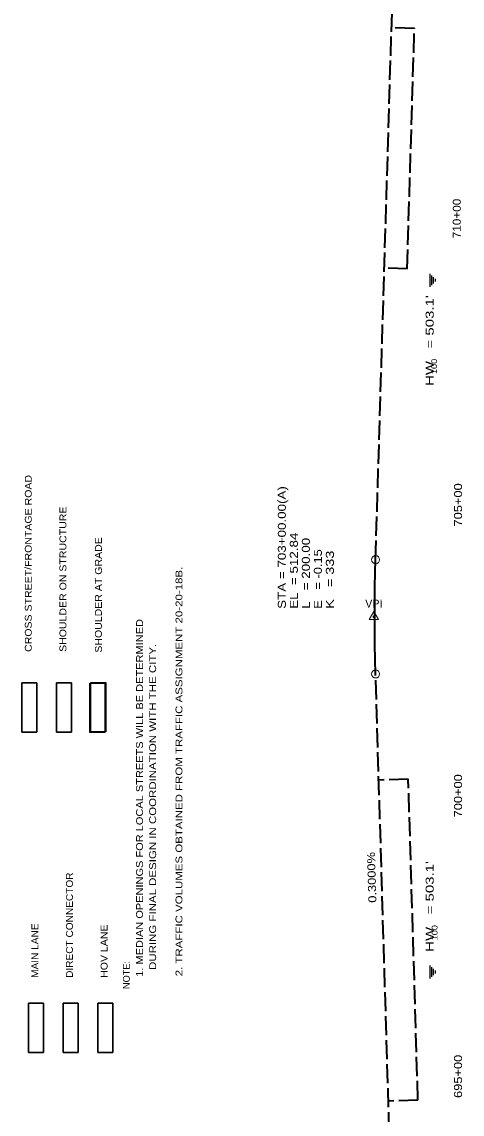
# Model space of a CAD drawing. Extents: x 2363427 to 2368559, y 6957299 to 6980140.
# Drawn here: x 2366079 to 2366849, y 6970286 to 6972197 of the extents above; entities that cross this region are included whole.
import ezdxf
from ezdxf.enums import TextEntityAlignment as Align

# ---------------------------------------------------------------- set-up
doc = ezdxf.new("R2010")
doc.units = 0
doc.header["$LTSCALE"] = 5.6
doc.linetypes.add('LONG_DASHED', pattern=[7.5, 6, -1.5])
for name, color, linetype, lineweight in [('44', 7, 'Continuous', 13), ('61', 7, 'Continuous', 25), ('62', 7, 'Continuous', 25)]:
    doc.layers.add(name, color=color, linetype=linetype, lineweight=lineweight)

msp = doc.modelspace()

# ---------------------------------------------------------------- linework, layer by layer
at = {"layer": '44', "linetype": 'LONG_DASHED', "lineweight": 40}
for p, q in [((2366765.331, 6972185.367), (2366725.346, 6972186.568)), ((2366752.711, 6971764.678), (2366765.331, 6972185.367)), ((2366752.711, 6971764.678), (2366712.726, 6971765.878)), ((2366754.666, 6970871.659), (2366702.986, 6970870.109)), ((2366771.517, 6970309.954), (2366754.666, 6970871.659)), ((2366771.517, 6970309.954), (2366719.838, 6970308.404))]:
    msp.add_line(p, q, dxfattribs=at)
at = {"layer": '44'}
for p, q in [((2366694.415, 6971165), (2366686.359, 6971150.996)), ((2366694.415, 6971165), (2366702.519, 6971151.024)), ((2366686.359, 6971150.996), (2366702.519, 6971151.024))]:
    msp.add_line(p, q, dxfattribs=at)
at = {"layer": '44', "linetype": 'LONG_DASHED', "lineweight": 35}
msp.add_lwpolyline([(2366721.421, 6970255.63), (2366697.42, 6971055.666), (2366696.745, 6971081.484), (2366696.27, 6971107.302), (2366695.996, 6971133.119), (2366695.92, 6971155.671), (2366696.02, 6971181.488), (2366696.32, 6971207.306), (2366696.82, 6971233.123), (2366697.42, 6971255.675), (2366754.423, 6973155.761), (2366755.097, 6973181.578), (2366755.548, 6973205.764), (2366755.835, 6973231.583), (2366755.923, 6973255.766)], dxfattribs=at)
at = {"layer": '44'}
for centre, radius in [((2366697.42, 6971255.675), 7), ((2366694.421, 6971155.67), 1.5), ((2366697.42, 6971055.666), 7)]:
    msp.add_circle(centre, radius, dxfattribs=at)
at = {"layer": '61'}
for p, q in [((2366792.338, 6971755.941), (2366792.338, 6971733.139)), ((2366795.339, 6971752.941), (2366795.339, 6971736.139)), ((2366798.339, 6971749.94), (2366798.339, 6971739.139)), ((2366801.339, 6971746.94), (2366801.339, 6971742.139)), ((2366792.338, 6970545.693), (2366792.338, 6970522.891)), ((2366795.339, 6970542.693), (2366795.339, 6970525.891)), ((2366798.339, 6970539.692), (2366798.339, 6970528.892)), ((2366801.339, 6970536.692), (2366801.339, 6970531.892))]:
    msp.add_line(p, q, dxfattribs=at)
at = {"layer": '62'}
for points in [[(2366199.125, 6970954.698), (2366199.125, 6971040.809), (2366225.446, 6971040.809), (2366225.446, 6970954.698)], [(2366078.689, 6970954.132), (2366078.689, 6971040.243), (2366105.01, 6971040.243), (2366105.01, 6970954.132)], [(2366105.01, 6970954.132), (2366105.01, 6971040.243), (2366078.689, 6971040.243), (2366078.689, 6970954.132)], [(2366139.262, 6970954.132), (2366139.262, 6971040.243), (2366165.583, 6971040.243), (2366165.583, 6970954.132)], [(2366165.583, 6970954.132), (2366165.583, 6971040.243), (2366139.262, 6971040.243), (2366139.262, 6970954.132)], [(2366197.757, 6970953.331), (2366197.757, 6971039.442), (2366224.078, 6971039.442), (2366224.078, 6970953.331)], [(2366090.177, 6970393.505), (2366090.177, 6970479.616), (2366116.498, 6970479.616), (2366116.498, 6970393.505)], [(2366116.498, 6970393.505), (2366116.498, 6970479.616), (2366090.177, 6970479.616), (2366090.177, 6970393.505)], [(2366150.75, 6970393.505), (2366150.75, 6970479.616), (2366177.071, 6970479.616), (2366177.071, 6970393.505)], [(2366177.071, 6970393.505), (2366177.071, 6970479.616), (2366150.75, 6970479.616), (2366150.75, 6970393.505)], [(2366211.323, 6970393.505), (2366211.323, 6970479.616), (2366237.644, 6970479.616), (2366237.644, 6970393.505)], [(2366237.644, 6970393.505), (2366237.644, 6970479.616), (2366211.323, 6970479.616), (2366211.323, 6970393.505)]]:
    msp.add_lwpolyline(points, close=True, dxfattribs=at)

# ---------------------------------------------------------------- texts
at = {"layer": '44'}
for s, width, p in [('710+00', 1.1, (2366846.379, 6971852.628)), ('705+00', 1.2, (2366848.607, 6971351.547)), ('700+00', 1.2, (2366848.607, 6970842.548)), ('695+00', 1.2, (2366848.607, 6970351.611))]:
    msp.add_text(s, height=14, rotation=90, dxfattribs=dict(at, width=width)).set_placement(p, align=Align.CENTER)
msp.add_text('VPI', height=14, rotation=0.099, dxfattribs=at).set_placement((2366694.407, 6971171.871), align=Align.CENTER)
at = {"layer": '44', "width": 1.2}
msp.add_text('0.3000%', height=14, rotation=91.718, dxfattribs=at).set_placement((2366698.92, 6970655.648))
at = {"layer": '61'}
for s, height, width, p in [("HW   = 503.1'", 14, 1.4, (2366799.017, 6971639.001)), ('100', 10, 1.2, (2366804.87, 6971593.819)), ("HW   = 503.1'", 14, 1.4, (2366799.017, 6970648.927)), ('100', 10, 1.2, (2366805.644, 6970602.97))]:
    msp.add_text(s, height=height, rotation=90, dxfattribs=dict(at, width=width)).set_placement(p, align=Align.CENTER)
for s, width, p in [('STA = 703+00.00(A)', 1.25, (2366540.413, 6971169.672)), ('EL  = 512.84', 1.25, (2366561.414, 6971169.672)), ('L   = 200.00', 1.25, (2366582.415, 6971169.672)), ('E   = -0.15 ', 1.2, (2366603.416, 6971169.672)), ('K   = 333', 1.35, (2366624.417, 6971169.672))]:
    msp.add_text(s, height=14, rotation=90, dxfattribs=dict(at, width=width)).set_placement(p)
at = {"layer": '62'}
for s, width, p in [('CROSS STREET/FRONTAGE ROAD', 1.15, (2366095.935, 6971094.294)), ('SHOULDER ON STRUCTURE', 1.15, (2366156.508, 6971094.294)), ('SHOULDER AT GRADE', 1.15, (2366218.671, 6971092.943)), ('    2. TRAFFIC VOLUMES OBTAINED FROM TRAFFIC ASSIGNMENT 20-20-18B.', 1.25, (2366359.51, 6970504.435)), ('    1. MEDIAN OPENINGS FOR LOCAL STREETS WILL BE DETERMINED', 1.2, (2366290.507, 6970504.435)), ('      DURING FINAL DESIGN IN COORDINATION WITH THE CITY.', 1.25, (2366313.508, 6970504.435)), ('DIRECT CONNECTOR', 1.1, (2366167.994, 6970524.013)), ('MAIN LANE', 1.1, (2366107.421, 6970524.013)), ('HOV LANE', 1.15, (2366228.567, 6970524.013))]:
    msp.add_text(s, height=12, rotation=90, dxfattribs=dict(at, width=width)).set_placement(p)
msp.add_text('NOTE:', height=12, rotation=90, dxfattribs=at).set_placement((2366267.506, 6970504.435))

doc.saveas('drawing.dxf')
